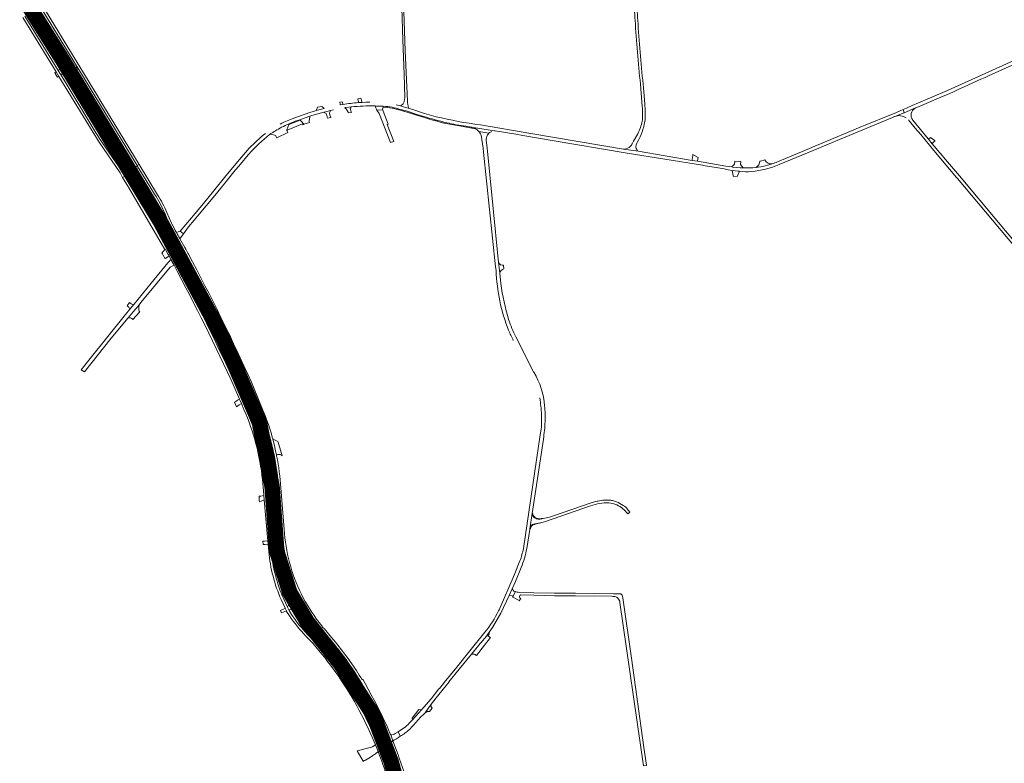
# Model space of a CAD drawing. Header units: metres. Extents: x 166325 to 190320, y 381923 to 404576.
# Tile 705 of 1056: x 178050 to 179006, y 391791 to 392514. Entities that reach past the tile are written whole.
import ezdxf

# ---------------------------------------------------------------- set-up
doc = ezdxf.new("R2010")
doc.units = ezdxf.units.M
for name, color, linetype, lineweight in [('B-WE-VH-VERHARDING_ASFALT-GV', 8, 'Continuous', 18), ('B-WE-VH-VERHARDING_BETON-GV', 8, 'Continuous', 18), ('B-WE-VH-VERHARDING_BETONSTRAATSTEEN-GV', 8, 'Continuous', 18), ('B-WE-VH-VERHARDING_GESLOTEN-GV', 8, 'Continuous', 18), ('B-WE-VH-VERHARDING_HALFVERHARDING-GV', 8, 'Continuous', 18), ('B-WE-VH-VERHARDING_N-WEG', 8, 'Continuous', 18), ('B-WE-VH-VERHARDING_STRAATBAKSTEEN-GV', 8, 'Continuous', 18)]:
    doc.layers.add(name, color=color, linetype=linetype, lineweight=lineweight)

msp = doc.modelspace()

# ---------------------------------------------------------------- linework, layer by layer
at = {"layer": 'B-WE-VH-VERHARDING_ASFALT-GV', "flags": 128}
for points in [[(178057.01, 392524.055), (178071.205, 392501.081), (178089.856, 392470.586), (178098.161, 392456.857), (178099.289, 392455.005), (178149.825, 392372.041), (178153.763, 392365.599), (178159.257, 392368.972), (178147.426, 392388.666), (178123.255, 392428.399), (178094.781, 392475.173), (178062.709, 392527.67)], [(178064.296, 392535.323), (178104.741, 392468.814), (178106.862, 392465.327), (178163.616, 392371.997), (178165.524, 392373.134), (178127.51, 392435.676), (178125.098, 392439.645), (178066.511, 392536.035)], [(178052.672, 392515.953), (178085.099, 392462.938), (178087.666, 392458.64), (178119.96, 392405.585), (178126.71, 392394.655), (178147.052, 392364.898), (178149.236, 392360.248), (178151.834, 392361.802), (178149.039, 392366.243), (178129.646, 392394.32), (178123.619, 392403.903), (178089.724, 392459.675), (178089.09, 392460.741), (178086.976, 392464.293), (178054.543, 392517.237)], [(179061.502, 392495.093), (178950.637, 392444.972), (178920.184, 392431.934), (178916.781, 392430.477), (178910.703, 392427.875), (178907.487, 392426.498), (178907.766, 392425.583), (178908.461, 392423.308), (178919.476, 392427.94), (178920.569, 392428.404), (178923.077, 392429.469), (178931.895, 392433.213), (178941.641, 392437.351), (178946.324, 392439.34), (178952.112, 392441.797), (178957.08, 392444.047), (178961.588, 392446.088), (178966.669, 392448.388), (178982.967, 392455.767), (178986.394, 392457.319), (178990.984, 392459.398), (178993.115, 392460.363), (179080.655, 392500)], [(178652.285, 392450.958), (178654.13, 392429.289)], [(178656.719, 392429.526), (178656.532, 392431.722), (178655.172, 392447.693), (178654.874, 392451.194)], [(178363.395, 392431.335), (178360.893, 392430.879)], [(178389.549, 392433.441), (178385.785, 392433.416), (178382.022, 392433.297), (178378.575, 392433.108)], [(178345.075, 392427.444), (178341.282, 392426.486), (178337.516, 392425.429), (178334.896, 392424.63), (178332.221, 392423.882), (178319.272, 392419.343), (178314.287, 392417.475), (178309.342, 392415.502)], [(178319.234, 392415.752), (178321.417, 392416.517), (178324.123, 392417.466), (178330.417, 392419.671), (178331.264, 392419.968), (178333.103, 392420.613), (178344.933, 392423.791), (178347.913, 392424.592), (178351.451, 392425.389), (178354.312, 392426.033)], [(178365.165, 392428.171), (178365.548, 392428.221), (178366.093, 392428.297), (178368.819, 392428.65), (178371.55, 392428.96)], [(178394.616, 392429.856), (178395.879, 392429.816), (178397.759, 392429.809), (178399.639, 392429.76), (178402.553, 392429.602)], [(178453.821, 392419.401), (178442.759, 392422.693), (178437.722, 392424.192), (178433.318, 392425.677), (178427.124, 392427.636), (178426.888, 392427.708), (178423.19, 392428.83), (178419.223, 392429.911), (178415.144, 392430.896)], [(178786.964, 392373.028), (178825.613, 392388.914), (178828.468, 392390.105), (178889.391, 392415.524), (178896.992, 392418.695), (178899.055, 392419.556), (178899.236, 392419.628), (178908.461, 392423.308), (178907.766, 392425.583), (178907.487, 392426.498), (178904.624, 392425.273), (178900.862, 392423.662), (178865.781, 392409.224), (178827.315, 392393.116), (178821.728, 392390.777), (178816.404, 392388.547), (178785.562, 392375.632)], [(178919.242, 392427.562), (178923.077, 392429.469), (178920.569, 392428.404), (178919.476, 392427.94), (178908.461, 392423.308), (178899.236, 392419.628)], [(178912.58, 392416.232), (178913.63, 392414.985), (178919.167, 392408.409), (178924.532, 392402.038), (178937.253, 392386.692), (178959.382, 392360.252), (178960.134, 392359.361), (178987.517, 392326.912), (179038.081, 392266.463), (179042.383, 392261.321), (179165.573, 392114.05), (179165.663, 392113.942), (179166.802, 392112.532), (179242.893, 392019.783), (179252.473, 392007.532), (179266.882, 391988.782), (179275.303, 391978.313), (179283.523, 391969.253), (179293.062, 391958.972), (179328.053, 391922.061)], [(179027.173, 392284.13), (179000, 392316.602), (178961.993, 392361.874), (178946.598, 392380.211), (178945.617, 392381.38), (178943.124, 392384.35), (178935.758, 392393.123), (178932.03, 392397.563), (178931.71, 392397.947), (178916.872, 392416.156)], [(178286.539, 392397.349), (178289.572, 392399.985), (178292.242, 392402.124), (178292.872, 392402.566)], [(178302.123, 392408.228), (178302.954, 392408.666), (178303.792, 392409.1)], [(178482.877, 392410.252), (178488.003, 392409.412), (178510.534, 392405.685), (178510.67, 392405.677), (178511.339, 392405.552), (178531.217, 392402.378), (178538.076, 392401.232), (178566.658, 392396.458), (178639.553, 392383.983), (178712.571, 392372.254), (178715.155, 392371.825), (178725.814, 392370.057), (178733.503, 392368.782), (178737.465, 392367.972), (178741.453, 392367.301), (178744.281, 392366.912), (178747.118, 392366.592), (178748.367, 392366.416)], [(178505.209, 392403.394), (178495.354, 392405.024)], [(178749.29, 392369.77), (178745.505, 392370.043), (178741.733, 392370.46), (178740.983, 392370.57), (178738.544, 392370.928), (178735.371, 392371.499), (178707.866, 392376.136), (178702.538, 392377.035), (178650.052, 392385.884), (178635.887, 392388.027), (178545.804, 392403.205), (178496.884, 392411.432)], [(178649.833, 392402.945), (178645.713, 392395.671), (178644.325, 392393.219), (178644.111, 392392.842)], [(178497.331, 392402.151), (178497.631, 392401.538), (178499.493, 392388.906), (178500.063, 392385.04), (178511.684, 392273.573), (178512.062, 392269.946)], [(178503.415, 392389.3), (178502.673, 392396.692)], [(178648.826, 392393.847), (178649.562, 392395.116)], [(178237.892, 392347.151), (178227.944, 392335.224), (178219.594, 392325.009), (178216.323, 392321.154), (178205.358, 392308.319), (178208.488, 392305.737), (178213.38, 392312.321), (178218.988, 392318.885), (178222.284, 392322.769), (178230.642, 392332.996), (178240.596, 392344.929), (178252.513, 392359.648), (178257.624, 392365.82), (178263.86, 392373.351), (178271.337, 392382.287), (178275.039, 392386.378)], [(178272.484, 392388.77), (178268.697, 392384.585), (178261.17, 392375.59), (178254.928, 392368.053), (178249.805, 392361.866), (178237.892, 392347.151)], [(178516.674, 392257.273), (178515.668, 392267.288), (178515.644, 392267.525), (178514.624, 392277.685), (178514.604, 392277.889), (178503.415, 392389.3)], [(178636.437, 392388.017), (178635.887, 392388.027), (178650.052, 392385.884)], [(178209.657, 392281.366), (178208.611, 392283.289), (178205.538, 392288.853), (178205.064, 392289.702), (178202.339, 392294.587), (178199.046, 392300.566), (178195.625, 392306.778), (178191.965, 392313.138), (178182.58, 392329.446), (178169.614, 392351.664), (178160.169, 392367.563), (178159.257, 392368.972), (178153.763, 392365.599), (178157.701, 392359.156), (178174.265, 392330.551), (178193.402, 392297.167), (178206.215, 392274.117)], [(178183.459, 392343.627), (178165.524, 392373.134), (178163.616, 392371.997), (178165.325, 392369.187), (178180.566, 392344.124)], [(178775.848, 392372.209), (178773.427, 392371.59), (178770.986, 392371.055), (178769.385, 392370.752), (178766.553, 392370.364)], [(178192.37, 392292.994), (178191.991, 392293.697), (178159.812, 392348.998), (178151.834, 392361.802), (178149.236, 392360.248), (178155.112, 392350.962), (178190.473, 392290.409), (178190.907, 392290.978), (178191.505, 392289.879), (178193.769, 392285.705), (178194.557, 392284.244), (178196.405, 392280.819), (178199.386, 392275.253)], [(178213.379, 392286.017), (178212.85, 392287.01), (178210.857, 392290.616), (178209.8, 392292.529), (178205.198, 392300.857), (178204.968, 392301.273), (178204.22, 392302.649), (178203.472, 392304.025), (178202.578, 392305.671), (178201.757, 392307.085), (178200.672, 392308.953), (178199.776, 392310.497), (178197.283, 392315.24), (178196.954, 392316.019), (178192.57, 392326.386)], [(178190.387, 392325.677), (178194.839, 392315.117), (178194.964, 392314.87), (178196.917, 392310.99), (178199.735, 392306.02), (178201.701, 392302.391), (178203.55, 392298.978), (178209.569, 392288.107), (178210.542, 392286.349), (178215.831, 392276.797)], [(178201.678, 392275.728), (178192.37, 392292.994)], [(178548.86, 392171.107), (178548.606, 392171.441), (178531.252, 392205.474)], [(178257.851, 392156.893), (178262.871, 392145.191), (178264.803, 392140.687), (178267.267, 392134.944)], [(178269.789, 392134.752), (178266.933, 392141.479), (178266.763, 392141.878), (178265.181, 392145.604), (178261.608, 392154.017)], [(178264.403, 392154.846), (178267.255, 392148.394), (178270.281, 392141.171), (178270.927, 392139.574)], [(178272.468, 392160.589), (178275.825, 392152.457), (178276.224, 392151.492), (178277.343, 392148.78), (178281.3, 392139.194)], [(178283.438, 392139.949), (178274.55, 392161.49)], [(178276.311, 392125.348), (178278.382, 392119.376), (178278.881, 392117.981)], [(178275.989, 392118.872), (178274.674, 392122.548)], [(178555.952, 392116.037), (178555.091, 392110.247), (178538.659, 391999.82)], [(178292.401, 392108.348), (178292.788, 392106.962)], [(178299.057, 392089.963), (178298.899, 392090.727), (178298.035, 392094.906), (178296.91, 392099.826), (178295.207, 392106.5), (178294.748, 392108.174)], [(178541.921, 391999.994), (178544.883, 392018.442), (178544.99, 392019.142), (178547.272, 392034.031), (178558.032, 392106.252)], [(178284.382, 392088.133), (178284.227, 392088.901), (178284.069, 392089.669)], [(178286.53, 392089.98), (178286.671, 392089.285), (178286.81, 392088.589)], [(178301.554, 392009.141), (178300.841, 392015.856), (178299.567, 392031.95), (178298.314, 392048.731), (178297.779, 392055.387), (178297.602, 392057.59), (178297.234, 392061.466), (178296.853, 392065.331), (178296.51, 392068.701)], [(178285.318, 392066.917), (178286.598, 392052.247), (178286.676, 392051.358), (178287.041, 392047.175), (178290.517, 392007.329), (178290.796, 392004.131), (178291.421, 391996.97)], [(178293.686, 391998.206), (178293.152, 392004.279), (178292.871, 392007.477), (178290.528, 392034.108), (178290.456, 392034.932), (178289.37, 392047.281), (178288.907, 392052.558), (178287.856, 392064.504)], [(178300.784, 392058.699), (178304.377, 392014.748)], [(178306.375, 392018.443), (178303.04, 392059.012)], [(178291.645, 392054.707), (178292.01, 392050.071), (178292.313, 392045.43), (178293.108, 392035.046), (178293.172, 392034.217), (178294.591, 392015.995), (178294.791, 392013.106), (178295.049, 392010.221)], [(178603.353, 392043.921), (178568.943, 392032.092), (178563.948, 392030.477), (178559.453, 392029.416), (178554.888, 392028.339), (178554.583, 392028.327), (178553.766, 392028.35), (178552.955, 392028.453), (178552.157, 392028.635), (178551.381, 392028.893), (178551.13, 392028.995), (178550.394, 392029.352), (178549.696, 392029.778), (178549.537, 392029.889), (178548.896, 392030.397), (178548.306, 392030.964)], [(178559.16, 392026.019), (178560.191, 392026.313), (178603.987, 392041.267)], [(178547.272, 392034.031), (178544.99, 392019.142)], [(178639.927, 392033.555), (178642.078, 392035.346), (178639.498, 392038.517)], [(178548.848, 392023.738), (178549.74, 392024.009), (178549.79, 392024.021), (178549.84, 392024.033), (178555.422, 392025.064), (178557.82, 392025.638), (178559.16, 392026.019)], [(178296.134, 392001.788), (178296.903, 391997.37)], [(178535.361, 391987.977), (178529.812, 391973.943), (178514.979, 391940.512), (178514.531, 391939.502)], [(178432.044, 391828.364), (178438.905, 391836.083), (178442.209, 391839.464), (178443.343, 391840.466), (178449.221, 391848.678), (178456.639, 391858.027), (178466.431, 391870.316), (178466.119, 391870.585), (178476.158, 391882.848), (178488.217, 391897.434), (178495.484, 391906.223), (178496.615, 391907.565), (178497.318, 391908.4), (178502.722, 391914.812), (178504.066, 391916.686), (178505.414, 391918.567), (178508.772, 391923.252), (178516.863, 391937.253), (178524.731, 391954.437), (178527.637, 391960.784), (178530.943, 391968.003), (178536.502, 391981.624)], [(178310.117, 391954.739), (178311.804, 391951.203)], [(178321.031, 391954.651), (178322.391, 391952.01), (178323.793, 391949.39), (178324.461, 391948.176), (178326.86, 391943.983), (178329.366, 391939.852)], [(178303.494, 391950.29), (178307.371, 391941.862), (178308.479, 391939.453), (178308.78, 391938.799), (178311.489, 391934.699)], [(178313.347, 391936.009), (178311.101, 391939.752), (178310.859, 391940.271), (178309.538, 391943.097), (178305.712, 391951.283)], [(178327.408, 391914.96), (178334.207, 391907.856)], [(178335.884, 391909.42), (178328.971, 391916.595)], [(178334.067, 391916.592), (178346.528, 391901.558)], [(178351.558, 391905.605), (178347.279, 391910.751), (178342.725, 391915.995), (178338.234, 391921.313)], [(178357.893, 391906.897), (178350.735, 391915.614)], [(178501.316, 391918.594), (178486.701, 391900.497), (178473.913, 391884.663), (178461.67, 391869.651), (178460.975, 391868.798), (178457.08, 391864.021), (178456.704, 391863.56), (178448.982, 391854.092), (178442.002, 391845.74), (178439.831, 391843.35), (178430.857, 391833.468), (178427.9, 391830.212)], [(178349.09, 391914.048), (178356.117, 391905.471)], [(178396.28, 391847.722), (178393.756, 391852.545), (178390.995, 391857.667), (178384.855, 391868.783), (178382.596, 391872.893), (178382.098, 391872.555)], [(178379.449, 391866.649), (178379.092, 391866.503)], [(178386.614, 391859.8), (178389.495, 391854.59), (178392.307, 391849.342), (178392.825, 391848.356)], [(178381.76, 391842.919), (178381.285, 391843.816), (178378.948, 391848.162)], [(178390.137, 391847.077), (178389.644, 391848.03)], [(178448.696, 391847.197), (178448.793, 391847.712), (178448.968, 391848.207), (178449.221, 391848.678), (178443.343, 391840.466)], [(178384.019, 391845.292), (178384.539, 391844.313)], [(178447.416, 391841.55), (178450.191, 391844.807), (178448.678, 391846.673), (178448.696, 391847.197)], [(178393.051, 391826.954), (178395.771, 391820.872)], [(178395.771, 391820.872), (178398.403, 391814.751), (178401.05, 391808.324), (178403.611, 391801.862), (178406.572, 391803.077), (178409.348, 391804.216), (178408.127, 391807.347), (178401.711, 391822.766)], [(178402.788, 391827.917), (178405.843, 391821.017), (178410.04, 391811.129), (178411.793, 391813.066), (178409.808, 391818.957), (178409.432, 391819.843), (178407.704, 391823.911)], [(178422.346, 391825.478), (178417.037, 391821.822), (178419.034, 391817.539)], [(178393.778, 391812.197), (178395.038, 391809.137), (178397.526, 391802.907), (178399.872, 391803.131), (178397.008, 391810.267), (178395.864, 391813.023)], [(178422.89, 391782.828), (178418.05, 391796.406), (178416.959, 391799.467), (178411.793, 391813.066), (178410.04, 391811.129), (178413.548, 391802.114), (178414.088, 391800.725), (178414.558, 391799.518), (178414.684, 391799.194), (178415.233, 391797.718), (178415.783, 391796.241), (178418.307, 391789.209), (178420.758, 391782.017), (178421.522, 391779.765)], [(178399.872, 391803.131), (178397.526, 391802.907)], [(178418.636, 391778.333), (178417.736, 391780.996), (178417.574, 391781.476), (178415.366, 391787.933), (178413.203, 391793.999), (178412.651, 391795.477), (178410.755, 391800.552), (178410.231, 391801.954), (178409.348, 391804.216), (178406.572, 391803.077), (178403.611, 391801.862)]]:
    msp.add_lwpolyline(points, dxfattribs=at)
at = {"layer": 'B-WE-VH-VERHARDING_ASFALT-GV'}
for points in [[(178646.427, 392528.511, 0.0077318), (178647.088, 392513.115)], [(178649.683, 392513.282, -0.0077107), (178649.025, 392528.585)], [(178647.088, 392513.115, 0.0064827), (178652.285, 392450.958)], [(178654.874, 392451.194, -0.0064912), (178649.683, 392513.282)], [(178378.575, 392433.108, 0.024965), (178363.395, 392431.335)], [(178371.55, 392428.96, -0.033296), (178394.616, 392429.856)], [(178402.553, 392429.602, -0.025658), (178411.247, 392428.533)], [(178411.247, 392428.533, -0.0123141), (178426.844, 392424.411)], [(178426.844, 392424.411, 0.0171971), (178441.63, 392419.693)], [(178654.13, 392429.289, -0.0527997), (178654.023, 392414.914)], [(178656.606, 392414.621, 0.0526664), (178656.719, 392429.526)], [(178916.872, 392416.156, -0.5004377), (178919.242, 392427.562)], [(178309.342, 392415.502, 0.0306298), (178302.609, 392412.22)], [(178303.792, 392409.1, -0.0161935), (178311.159, 392412.581)], [(178311.159, 392412.581, -0.0172311), (178319.234, 392415.752)], [(178441.63, 392419.693, 0.0176622), (178464.168, 392413.593)], [(178496.884, 392411.432, -0.0238976), (178453.821, 392419.401)], [(178464.168, 392413.593, 0.0267742), (178482.877, 392410.252)], [(178649.562, 392395.116, 0.0837881), (178656.606, 392414.621)], [(178654.023, 392414.914, -0.0569871), (178649.833, 392402.945)], [(178899.236, 392419.628, -0.2499672), (178910.285, 392418.324)], [(178288.138, 392403.22, 0.0305597), (178272.484, 392388.77)], [(178296.563, 392405.003, -0.0171563), (178302.123, 392408.228)], [(178495.354, 392405.024, -0.0614782), (178497.331, 392402.151)], [(178503.616, 392401.292, -0.0803821), (178505.209, 392403.394)], [(178275.039, 392386.378, -0.0197149), (178286.539, 392397.349)], [(178502.673, 392396.692, -0.1445513), (178503.616, 392401.292)], [(178649.118, 392386.853, -0.3171254), (178648.826, 392393.847)], [(178642.7, 392390.798, -0.2054645), (178636.437, 392388.017)], [(178644.111, 392392.842, -0.0720377), (178642.7, 392390.798)], [(178650.052, 392385.884, -0.0551864), (178649.118, 392386.853)], [(178785.562, 392375.632, -0.0195307), (178780.307, 392373.587)], [(178748.367, 392366.416, 0.0527879), (178760.339, 392366.132)], [(178751.924, 392369.666, -0.0068231), (178749.29, 392369.77)], [(178764.692, 392370.155, -0.0321906), (178751.924, 392369.666)], [(178760.339, 392366.132, 0.0770661), (178786.964, 392373.028)], [(178180.566, 392344.124, -0.0353841), (178190.387, 392325.677)], [(178192.57, 392326.386, 0.0292938), (178183.459, 392343.627)], [(178223.517, 392254.108, 0.0104618), (178210.439, 392279.302)], [(178274.55, 392161.49, 0.0164042), (178213.379, 392286.017)], [(178199.386, 392275.253, -0.0157393), (178257.851, 392156.893)], [(178261.608, 392154.017, 0.0160243), (178201.678, 392275.728)], [(178206.215, 392274.117, -0.0092639), (178235.652, 392216.134)], [(178215.831, 392276.797, -0.0158933), (178272.468, 392160.589)], [(178512.062, 392269.946, 0.0323945), (178515.73, 392240.438)], [(178524.313, 392222.338, -0.0375835), (178516.674, 392257.273)], [(178515.73, 392240.438, 0.035308), (178524.197, 392212.022)], [(178531.252, 392205.474, -0.0342271), (178524.313, 392222.338)], [(178235.652, 392216.134, -0.013071), (178264.403, 392154.846)], [(178524.197, 392212.022, 0.0027082), (178528.892, 392202.178)], [(178559.192, 392138.465, 0.1153725), (178548.86, 392171.107)], [(178554.592, 392146.225, -0.0271022), (178556.272, 392130.066)], [(178267.267, 392134.944, -0.0767475), (178285.318, 392066.917)], [(178270.927, 392139.574, -0.0099877), (178276.311, 392125.348)], [(178281.3, 392139.194, -0.0351124), (178292.401, 392108.348)], [(178294.748, 392108.174, 0.0352513), (178283.438, 392139.949)], [(178559.731, 392123.158, 0.0439652), (178559.192, 392138.465)], [(178274.674, 392122.548, 0.0141969), (178269.789, 392134.752)], [(178556.272, 392130.066, -0.0362098), (178555.952, 392116.037)], [(178284.069, 392089.669, 0.0328043), (178275.989, 392118.872)], [(178278.881, 392117.981, -0.0366814), (178286.53, 392089.98)], [(178558.032, 392106.252, 0.030464), (178559.731, 392123.158)], [(178292.788, 392106.962, -0.0163331), (178296.534, 392091.291)], [(178287.856, 392064.504, 0.0258116), (178284.382, 392088.133)], [(178286.81, 392088.589, -0.0275403), (178291.645, 392054.707)], [(178296.51, 392068.701, 0.0256079), (178293.938, 392087.05)], [(178296.534, 392091.291, -0.0352246), (178300.784, 392058.699)], [(178303.04, 392059.012, 0.0325965), (178299.057, 392089.963)], [(178607.862, 392045.302, 0.0219982), (178603.353, 392043.921)], [(178603.987, 392041.267, -0.0560897), (178612.706, 392043.778)], [(178612.474, 392046.286, 0.021712), (178607.862, 392045.302)], [(178619.366, 392046.963, 0.0427894), (178612.474, 392046.286)], [(178612.706, 392043.778, -0.0559682), (178621.765, 392044.291)], [(178621.52, 392046.932, 0.0134605), (178619.366, 392046.963)], [(178625.155, 392046.478, 0.0346381), (178621.52, 392046.932)], [(178621.765, 392044.291, -0.0875715), (178629.379, 392042.294)], [(178628.989, 392045.429, 0.0373559), (178625.155, 392046.478)], [(178635.618, 392041.87, 0.037285), (178628.989, 392045.429)], [(178629.379, 392042.294, -0.1368254), (178639.927, 392033.555)], [(178639.498, 392038.517, 0.080608), (178635.618, 392041.87)], [(178544.99, 392019.142, -0.1185873), (178546.552, 392022.531)], [(178304.377, 392014.748, 0.0948442), (178321.031, 391954.651)], [(178323.041, 391955.703, -0.0998111), (178306.375, 392018.443)], [(178295.049, 392010.221, 0.0321377), (178296.134, 392001.788)], [(178304.715, 391990.459, -0.0287367), (178301.554, 392009.141)], [(178291.421, 391996.97, 0.082367), (178303.494, 391950.29)], [(178305.712, 391951.283, -0.0817503), (178293.686, 391998.206)], [(178296.903, 391997.37, 0.0238601), (178301.97, 391976.214)], [(178538.659, 391999.82, -0.0353081), (178535.361, 391987.977)], [(178536.502, 391981.624, 0.0497105), (178541.921, 391999.994)], [(178301.97, 391976.214, 0.0301211), (178310.117, 391954.739)], [(178340.265, 391928.171, -0.0464266), (178323.041, 391955.703)], [(178311.804, 391951.203, 0.0174172), (178318.644, 391938.576)], [(178311.489, 391934.699, 0.043807), (178327.408, 391914.96)], [(178328.971, 391916.595, -0.0422396), (178313.347, 391936.009)], [(178318.644, 391938.576, 0.0376143), (178334.067, 391916.592)], [(178338.234, 391921.313, -0.0370974), (178324.41, 391941.048)], [(178329.366, 391939.852, 0.0436612), (178349.09, 391914.048)], [(178514.531, 391939.502, -0.0584043), (178501.316, 391918.594)], [(178350.735, 391915.614, -0.0209802), (178340.265, 391928.171)], [(178334.207, 391907.856, -0.0275722), (178356.591, 391879.398)], [(178358.452, 391880.727, 0.028733), (178335.884, 391909.42)], [(178379.092, 391866.503, 0.0352372), (178351.558, 391905.605)], [(178356.117, 391905.471, -0.0127927), (178367.581, 391890.345)], [(178382.098, 391872.555, 0.0311744), (178357.893, 391906.897)], [(178346.528, 391901.558, -0.0187473), (178365.666, 391875.772)], [(178367.581, 391890.345, -0.0366306), (178386.614, 391859.8)], [(178356.591, 391879.398, -0.029754), (178377.002, 391847.018)], [(178378.948, 391848.162, 0.0291597), (178358.452, 391880.727)], [(178365.666, 391875.772, -0.0260244), (178384.019, 391845.292)], [(178389.644, 391848.03, 0.0113204), (178379.449, 391866.649)], [(178392.825, 391848.356, -0.0138663), (178402.788, 391827.917)], [(178377.002, 391847.018, -0.0245896), (178393.778, 391812.197)], [(178395.864, 391813.023, 0.0218142), (178381.76, 391842.919)], [(178384.539, 391844.313, -0.0146424), (178393.051, 391826.954)], [(178401.711, 391822.766, 0.015134), (178390.137, 391847.077)], [(178407.704, 391823.911, 0.0143454), (178396.28, 391847.722)], [(178443.343, 391840.466, -0.1418377), (178445.664, 391841.485)], [(178445.664, 391841.485, -0.0565138), (178447.416, 391841.55)], [(178427.9, 391830.212, -0.0587081), (178422.346, 391825.478)], [(178419.034, 391817.539, 0.0466102), (178423.56, 391820.544)], [(178423.56, 391820.544, 0.0452648), (178432.044, 391828.364)], [(178397.526, 391802.907, -0.0142745), (178406.678, 391777.398)], [(178408.818, 391778.123, 0.0147907), (178399.872, 391803.131)], [(178403.611, 391801.862, -0.0156868), (178413.233, 391774.449)]]:
    msp.add_lwpolyline(points, format="xyb", dxfattribs=at)
at = {"layer": 'B-WE-VH-VERHARDING_ASFALT-GV', "flags": 128}
for points in [[(178493.23, 391896.023), (178500.919, 391906.181), (178506.672, 391913.476), (178506.413, 391913.669), (178505.606, 391914.27), (178505.154, 391914.606), (178504.278, 391915.258), (178505.366, 391916.72), (178505.414, 391918.567), (178504.066, 391916.686), (178502.722, 391914.812), (178497.318, 391908.4), (178496.615, 391907.565), (178495.484, 391906.223), (178488.217, 391897.434), (178491.144, 391897.434), (178491.699, 391897.058), (178492.561, 391896.476)], [(178437.206, 391843.57), (178430.671, 391835.208), (178430.857, 391833.468), (178439.831, 391843.35)]]:
    msp.add_lwpolyline(points, close=True, dxfattribs=at)
at = {"layer": 'B-WE-VH-VERHARDING_BETON-GV', "flags": 128}
for points in [[(178549.187, 392030.924), (178548.643, 392031.488), (178548.527, 392031.626), (178548.221, 392032.231), (178547.989, 392032.868), (178547.834, 392033.529), (178547.769, 392034.031), (178547.272, 392034.031)], [(178548.306, 392030.964), (178548.896, 392030.397), (178549.537, 392029.889), (178549.696, 392029.778), (178550.394, 392029.352), (178551.13, 392028.995), (178551.381, 392028.893), (178552.157, 392028.635), (178552.955, 392028.453), (178553.766, 392028.35), (178554.583, 392028.327), (178554.888, 392028.339), (178559.453, 392029.416), (178556.71, 392029.187), (178555.95, 392028.995), (178555.175, 392028.88), (178554.392, 392028.846), (178553.609, 392028.891), (178552.835, 392029.016), (178552.078, 392029.219), (178551.42, 392029.465), (178550.716, 392029.81), (178550.051, 392030.225), (178549.786, 392030.418), (178549.187, 392030.924)], [(178544.99, 392019.142), (178545.519, 392019.083), (178545.587, 392019.488), (178545.757, 392020.105), (178546.003, 392020.696), (178546.32, 392021.252), (178546.704, 392021.764)], [(178546.704, 392021.764), (178547.149, 392022.225), (178547.648, 392022.626), (178548.193, 392022.962), (178548.776, 392023.228), (178549.339, 392023.406), (178549.719, 392023.485), (178554.33, 392024.433), (178559.16, 392026.019), (178557.82, 392025.638), (178555.422, 392025.064), (178549.84, 392024.033), (178549.79, 392024.021), (178549.74, 392024.009), (178548.848, 392023.738)]]:
    msp.add_lwpolyline(points, dxfattribs=at)
at = {"layer": 'B-WE-VH-VERHARDING_BETON-GV'}
for points in [[(178547.272, 392034.031, 0.1167565), (178548.306, 392030.964)], [(178548.848, 392023.738, 0.0693252), (178546.552, 392022.531)]]:
    msp.add_lwpolyline(points, format="xyb", dxfattribs=at)
at = {"layer": 'B-WE-VH-VERHARDING_BETONSTRAATSTEEN-GV'}
for points in [[(178089.856, 392470.586, -0.2888317), (178086.976, 392464.293)], [(178089.09, 392460.741, -0.1798629), (178095.756, 392458.372)], [(178095.756, 392458.372, -0.0533373), (178099.289, 392455.005)], [(178295.265, 392404.174, 0.007697), (178292.872, 392402.566)], [(178492.012, 392407.789, -0.0768077), (178495.354, 392405.024)], [(178505.209, 392403.394, -0.1033377), (178508.103, 392405.193)], [(178768.211, 392376.308, -0.2319807), (178764.692, 392370.155)], [(178780.307, 392373.587, -0.2920779), (178773.195, 392377.372)], [(178764.692, 392370.155, 0.0048355), (178766.553, 392370.364)], [(178775.848, 392372.209, 0.0161945), (178780.307, 392373.587)], [(178205.358, 392308.319, -0.0968388), (178203.395, 392307.547)], [(178202.339, 392294.587, -0.0781379), (178203.55, 392298.978)], [(178519.437, 392275.294, -0.3767162), (178514.624, 392277.685)], [(178515.668, 392267.288, -0.2667278), (178519.599, 392271.515)], [(178165.308, 392231.455, -0.1806778), (178166.315, 392237.57)], [(178166.132, 392229.595, -0.0787576), (178165.308, 392231.455)], [(178154.849, 392224.001, -0.2857435), (178159.269, 392222.552)], [(178287.542, 392111.96, -0.0232381), (178291.986, 392095.955)], [(178291.986, 392095.955, -0.0125878), (178293.938, 392087.05)], [(178298.899, 392090.727, -0.1822178), (178301.796, 392091.361)], [(178301.796, 392091.361, -0.1601968), (178304.322, 392090.046)], [(178414.138, 391820.206, -0.1402407), (178409.808, 391818.957)], [(178411.793, 391813.066, 0.0305504), (178419.034, 391817.539)]]:
    msp.add_lwpolyline(points, format="xyb", dxfattribs=at)
at = {"layer": 'B-WE-VH-VERHARDING_BETONSTRAATSTEEN-GV', "flags": 128}
for points in [[(178099.289, 392455.005), (178098.161, 392456.857), (178089.856, 392470.586)], [(178086.976, 392464.293), (178089.09, 392460.741)], [(178292.872, 392402.566), (178293.772, 392402.313), (178298.016, 392401.121), (178299.114, 392398.787), (178310.045, 392403.931), (178309.873, 392404.324), (178309.259, 392405.724), (178309.096, 392406.096), (178308.828, 392406.708), (178310.812, 392411.708), (178311.159, 392412.581)], [(178296.563, 392405.003), (178295.265, 392404.174)], [(178302.954, 392408.666), (178302.123, 392408.228)], [(178303.792, 392409.1), (178302.954, 392408.666)], [(178510.534, 392405.685), (178488.003, 392409.412)], [(178751.924, 392369.666), (178749.572, 392372.857), (178749.857, 392375.988), (178743.829, 392376.178), (178743.576, 392373.404), (178740.983, 392370.57), (178741.733, 392370.46), (178745.505, 392370.043), (178749.29, 392369.77)], [(178773.195, 392377.372), (178768.989, 392376.336), (178768.211, 392376.308)], [(178201.757, 392307.085), (178202.578, 392305.671), (178203.472, 392304.025), (178204.22, 392302.649), (178204.968, 392301.273), (178205.198, 392300.857), (178208.488, 392305.737), (178205.358, 392308.319)], [(178203.395, 392307.547), (178201.757, 392307.085)], [(178201.701, 392302.391), (178199.735, 392306.02), (178195.625, 392306.778), (178199.046, 392300.566), (178202.339, 392294.587)], [(178203.55, 392298.978), (178201.701, 392302.391)], [(178514.624, 392277.685), (178515.644, 392267.525), (178515.668, 392267.288)], [(178519.473, 392274.46), (178519.437, 392275.294)], [(178519.599, 392271.515), (178519.473, 392274.46)], [(178166.315, 392237.57), (178167.21, 392238.853), (178164.422, 392235.493), (178159.788, 392229.93), (178154.849, 392224.001)], [(178159.269, 392222.552), (178166.031, 392229.491), (178166.132, 392229.595)], [(178292.401, 392108.348), (178288.515, 392111.237), (178287.542, 392111.96)], [(178304.322, 392090.046), (178301.178, 392101.075), (178300.442, 392103.163), (178300.193, 392103.946), (178297.652, 392105.248), (178295.207, 392106.5), (178296.91, 392099.826), (178298.035, 392094.906)], [(178293.938, 392087.05), (178294.292, 392087.119), (178296.534, 392091.291)], [(178298.035, 392094.906), (178298.899, 392090.727)], [(178295.049, 392010.221), (178292.871, 392007.477), (178293.152, 392004.279), (178296.134, 392001.788)], [(178311.804, 391951.203), (178311.56, 391948.553), (178310.808, 391945.515), (178309.538, 391943.097), (178310.859, 391940.271), (178313.075, 391940.594), (178314.423, 391940.385), (178316.469, 391939.613), (178318.644, 391938.576)], [(178417.037, 391821.822), (178414.138, 391820.206)], [(178419.034, 391817.539), (178417.037, 391821.822)], [(178409.808, 391818.957), (178411.793, 391813.066)]]:
    msp.add_lwpolyline(points, dxfattribs=at)
for points in [[(178106.418, 392462.14), (178104.325, 392464.835), (178105.82, 392465.942), (178106.862, 392465.327), (178104.741, 392468.814), (178104.602, 392467.272), (178102.93, 392466.282), (178094.781, 392475.173), (178123.255, 392428.399), (178118.93, 392441.582)], [(178085.099, 392462.938), (178083.591, 392462.158), (178084.069, 392461.392), (178085.748, 392458.701), (178086.354, 392457.731), (178087.666, 392458.64)], [(178347.222, 392422.443), (178347.414, 392421.742), (178348.076, 392419.332), (178348.481, 392417.856), (178351.595, 392418.68), (178351.181, 392420.125), (178350.51, 392422.466), (178350.318, 392423.134), (178350.999, 392424.488), (178351.451, 392425.389), (178347.913, 392424.592), (178344.933, 392423.791), (178345.753, 392423.308)], [(178370.553, 392427.314), (178371.031, 392428.102), (178371.55, 392428.96), (178368.819, 392428.65), (178366.093, 392428.297), (178365.548, 392428.221), (178365.165, 392428.171), (178366.681, 392427.144), (178368.349, 392423.876), (178368.675, 392423.237), (178371.645, 392423.523), (178371.488, 392424.066)], [(178402.368, 392428.816), (178402.553, 392429.602), (178399.639, 392429.76), (178397.759, 392429.809), (178395.879, 392429.816), (178394.616, 392429.856), (178394.931, 392429.162), (178396.173, 392426.426), (178396.461, 392425.793), (178402.199, 392426.066), (178401.997, 392426.773), (178402.005, 392426.845), (178402.104, 392427.693)], [(178407.236, 392412.185), (178402.572, 392424.91), (178402.199, 392426.066), (178396.461, 392425.793), (178398.696, 392422.511), (178409.582, 392394.282), (178412.93, 392395.316), (178406.508, 392411.957)], [(178321.417, 392416.517), (178321.894, 392415.984), (178323.092, 392414.647), (178325.403, 392412.067), (178325.579, 392412.122), (178330.905, 392413.793), (178330.499, 392415.211), (178331.147, 392419.238), (178331.264, 392419.968), (178330.417, 392419.671), (178324.123, 392417.466)], [(178935.758, 392393.123), (178936.356, 392393.954), (178936.999, 392394.708), (178937.7, 392395.408), (178938.456, 392396.049), (178937.555, 392396.662), (178934.925, 392398.449), (178933.959, 392399.106), (178933.28, 392398.66), (178932.56, 392398.284), (178932.438, 392398.235), (178931.807, 392397.98), (178931.71, 392397.947), (178932.03, 392397.563)], [(178703.353, 392382.667), (178703.219, 392381.742), (178702.653, 392377.827), (178702.538, 392377.035), (178707.866, 392376.136), (178708.307, 392379.737)], [(178153.763, 392365.599), (178149.825, 392372.041), (178149.589, 392369.719), (178149.039, 392366.243), (178151.834, 392361.802), (178154.482, 392360.988), (178157.701, 392359.156)], [(178164.212, 392369.687), (178165.325, 392369.187), (178163.616, 392371.997), (178163.42, 392371.163), (178161.158, 392369.972), (178159.257, 392368.972), (178160.169, 392367.563), (178161.979, 392368.514)], [(178748.367, 392366.416), (178747.118, 392366.592), (178744.281, 392366.912), (178741.453, 392367.301), (178742.404, 392362.171), (178742.482, 392361.747), (178746.167, 392361.469)], [(178193.769, 392285.705), (178191.505, 392289.879), (178190.907, 392290.978), (178190.473, 392290.409), (178187.722, 392286.944), (178188.29, 392286.242), (178190.314, 392282.478), (178190.991, 392281.736), (178194.557, 392284.244)], [(178193.402, 392297.167), (178192.37, 392292.994), (178201.678, 392275.728), (178206.215, 392274.117)], [(178209.569, 392288.107), (178205.064, 392289.702), (178205.538, 392288.853), (178208.611, 392283.289), (178209.657, 392281.366), (178210.542, 392286.349)], [(178138.384, 392204.237), (178154.849, 392224.001), (178159.788, 392229.93), (178164.422, 392235.493), (178167.21, 392238.853), (178195.64, 392273.119), (178196.8, 392273.78), (178199.386, 392275.253), (178196.405, 392280.819), (178193.913, 392277.997), (178193.364, 392277.375), (178177.352, 392257.639), (178160.358, 392237.033), (178156.511, 392232.369), (178152.225, 392227.171), (178116.604, 392182.795), (178109.307, 392173.652), (178112.44, 392171.671)], [(178160.358, 392237.033), (178158.304, 392237.367), (178157.927, 392237.664), (178156.26, 392238.978), (178153.883, 392235.858), (178155.36, 392234.513), (178155.414, 392234.464), (178156.511, 392232.369)], [(178262.871, 392145.191), (178260.907, 392143.941), (178259.321, 392142.931), (178258.236, 392142.24), (178259.934, 392137.71), (178261.52, 392138.68), (178262.672, 392139.384), (178264.803, 392140.687)], [(178270.927, 392139.574), (178270.281, 392141.171), (178267.255, 392148.394), (178265.181, 392145.604), (178266.763, 392141.878), (178266.933, 392141.479)], [(178274.674, 392122.548), (178275.989, 392118.872), (178278.881, 392117.981), (178278.382, 392119.376), (178276.311, 392125.348)], [(178286.676, 392051.358), (178283.772, 392050.954), (178281.969, 392050.703), (178282.11, 392046.988), (178282.443, 392045.403), (178284.123, 392046.051), (178287.041, 392047.175)], [(178292.01, 392050.071), (178291.645, 392054.707), (178288.907, 392052.558), (178289.37, 392047.281), (178292.313, 392045.43)], [(178293.108, 392035.046), (178290.456, 392034.932), (178290.528, 392034.108), (178293.172, 392034.217)], [(178290.517, 392007.329), (178287.134, 392007.116), (178285.603, 392007.02), (178285.86, 392003.82), (178287.437, 392003.919), (178290.796, 392004.131)], [(178530.813, 391957.875), (178530.048, 391958.256), (178529.427, 391958.565), (178527.637, 391960.784), (178524.731, 391954.437), (178527.949, 391953.875), (178528.67, 391953.749)], [(178302.844, 391939.739), (178303.929, 391937.378), (178308.479, 391939.453), (178307.371, 391941.862), (178305.186, 391940.783), (178304.249, 391940.32)], [(178392.825, 391848.356), (178392.307, 391849.342), (178389.644, 391848.03), (178390.137, 391847.077)], [(178384.539, 391844.313), (178384.019, 391845.292), (178381.285, 391843.816), (178381.76, 391842.919)], [(178405.843, 391821.017), (178401.711, 391822.766), (178408.127, 391807.347), (178410.04, 391811.129)], [(178401.05, 391808.324), (178398.403, 391814.751), (178397.008, 391810.267), (178399.872, 391803.131), (178403.611, 391801.862)], [(178397.526, 391802.907), (178395.038, 391809.137), (178392.356, 391807.552), (178391.24, 391806.892), (178377.182, 391803.312), (178383.067, 391793.356), (178383.321, 391793.504), (178384.201, 391793.951), (178385.189, 391794.452), (178390.053, 391797.147), (178392.549, 391798.882), (178393.36, 391799.446), (178394.072, 391799.873), (178394.196, 391799.982), (178394.986, 391800.675)], [(178414.558, 391799.518), (178410.755, 391800.552), (178412.651, 391795.477), (178415.233, 391797.718), (178414.684, 391799.194)]]:
    msp.add_lwpolyline(points, close=True, dxfattribs=at)
at = {"layer": 'B-WE-VH-VERHARDING_GESLOTEN-GV', "flags": 128}
for points in [[(178530.92, 391958.081), (178530.813, 391957.875), (178528.67, 391953.749), (178528.118, 391952.685)], [(178632.15, 391956.041), (178626.075, 391956.063), (178589.371, 391956.432), (178568.927, 391956.528), (178548.761, 391957.012), (178534.534, 391957.354)], [(178536.297, 391954.81), (178548.701, 391954.513), (178568.892, 391954.028), (178589.352, 391953.932), (178624.565, 391953.578)], [(178632.473, 391947.452), (178655.399, 391788.872), (178658.119, 391789.254), (178658.095, 391789.419), (178655.714, 391806.749), (178643.675, 391893.4), (178635.208, 391952.005), (178634.944, 391953.59)], [(178528.118, 391952.685), (178528.258, 391952.615), (178535.147, 391949.171)]]:
    msp.add_lwpolyline(points, dxfattribs=at)
at = {"layer": 'B-WE-VH-VERHARDING_GESLOTEN-GV'}
for points in [[(178534.534, 391957.354, -0.0970898), (178530.92, 391958.081)], [(178535.032, 391953.069, -0.4404701), (178536.297, 391954.81)], [(178624.565, 391953.578, -0.0503751), (178628.315, 391952.971)], [(178634.944, 391953.59, 0.3746487), (178632.15, 391956.041)], [(178535.147, 391949.171, -0.5000543), (178535.755, 391950.67)], [(178535.934, 391951.422, -0.1856428), (178535.032, 391953.069)], [(178535.755, 391950.67, 0.5145922), (178535.934, 391951.422)], [(178628.315, 391952.971, -0.2049853), (178630.337, 391951.863)], [(178630.337, 391951.863, -0.1723832), (178632.473, 391947.452)]]:
    msp.add_lwpolyline(points, format="xyb", dxfattribs=at)
at = {"layer": 'B-WE-VH-VERHARDING_HALFVERHARDING-GV', "flags": 128}
for points in [[(178420.492, 392525.453), (178421.452, 392493.85), (178422.856, 392460.771), (178423.533, 392438.24), (178423.045, 392434.209), (178422.95, 392433.92), (178422.716, 392433.208), (178421.772, 392431.919), (178420.34, 392430.682), (178419.223, 392429.911), (178423.19, 392428.83), (178426.888, 392427.708), (178427.124, 392427.636), (178426.296, 392431.663), (178426.216, 392432.82), (178426.098, 392434.522), (178423.951, 392483.346), (178421.469, 392550.719)], [(178402.553, 392429.602), (178402.368, 392428.816), (178406.816, 392428.385)], [(178406.816, 392428.385), (178411.109, 392427.745), (178418.867, 392425.795), (178426.621, 392423.643), (178433.953, 392421.163), (178442.604, 392418.629), (178446.658, 392417.336), (178450.736, 392416.119), (178454.835, 392414.978), (178458.955, 392413.914), (178463.094, 392412.927), (178467.251, 392412.017), (178476.523, 392410.434), (178492.012, 392407.789)], [(178488.003, 392409.412), (178482.877, 392410.252)]]:
    msp.add_lwpolyline(points, dxfattribs=at)
msp.add_lwpolyline([(178324.096, 392412.364), (178324.358, 392411.588), (178325.179, 392411.947), (178325.403, 392412.067), (178323.092, 392414.647), (178321.894, 392415.984), (178310.812, 392411.708), (178308.828, 392406.708), (178309.096, 392406.096), (178309.149, 392406.237)], close=True, dxfattribs=at)
at = {"layer": 'B-WE-VH-VERHARDING_HALFVERHARDING-GV'}
msp.add_lwpolyline([(178492.012, 392407.789, 0.0766397), (178488.003, 392409.412)], format="xyb", dxfattribs=at)
at = {"layer": 'B-WE-VH-VERHARDING_N-WEG', "const_width": 15, "flags": 128}
msp.add_lwpolyline([(178057.037, 392528.983), (178091.144, 392474.673), (178186.303, 392317.192), (178247.178, 392204.124), (178282.372, 392122.245), (178294.623, 392060.224), (178299.246, 391997.078), (178311.898, 391957.135), (178328.566, 391929.035), (178360.98, 391887.994), (178393.117, 391837.934), (178410.187, 391792.974), (178427.686, 391729.605)], dxfattribs=at)
at = {"layer": 'B-WE-VH-VERHARDING_STRAATBAKSTEEN-GV', "flags": 128}
for points in [[(178362.832, 392433.896), (178360.279, 392433.391), (178360.746, 392431.482), (178360.893, 392430.879), (178363.395, 392431.335), (178363.249, 392431.998)], [(178380.881, 392437.447), (178378.054, 392436.689), (178378.475, 392433.797), (178378.575, 392433.108), (178382.022, 392433.297), (178381.806, 392434.083)], [(178345.075, 392427.444), (178344.446, 392428.003), (178342.861, 392429.412), (178338.756, 392428.675), (178337.814, 392426.209), (178337.516, 392425.429), (178341.282, 392426.486)]]:
    msp.add_lwpolyline(points, close=True, dxfattribs=at)

doc.saveas('drawing.dxf')
